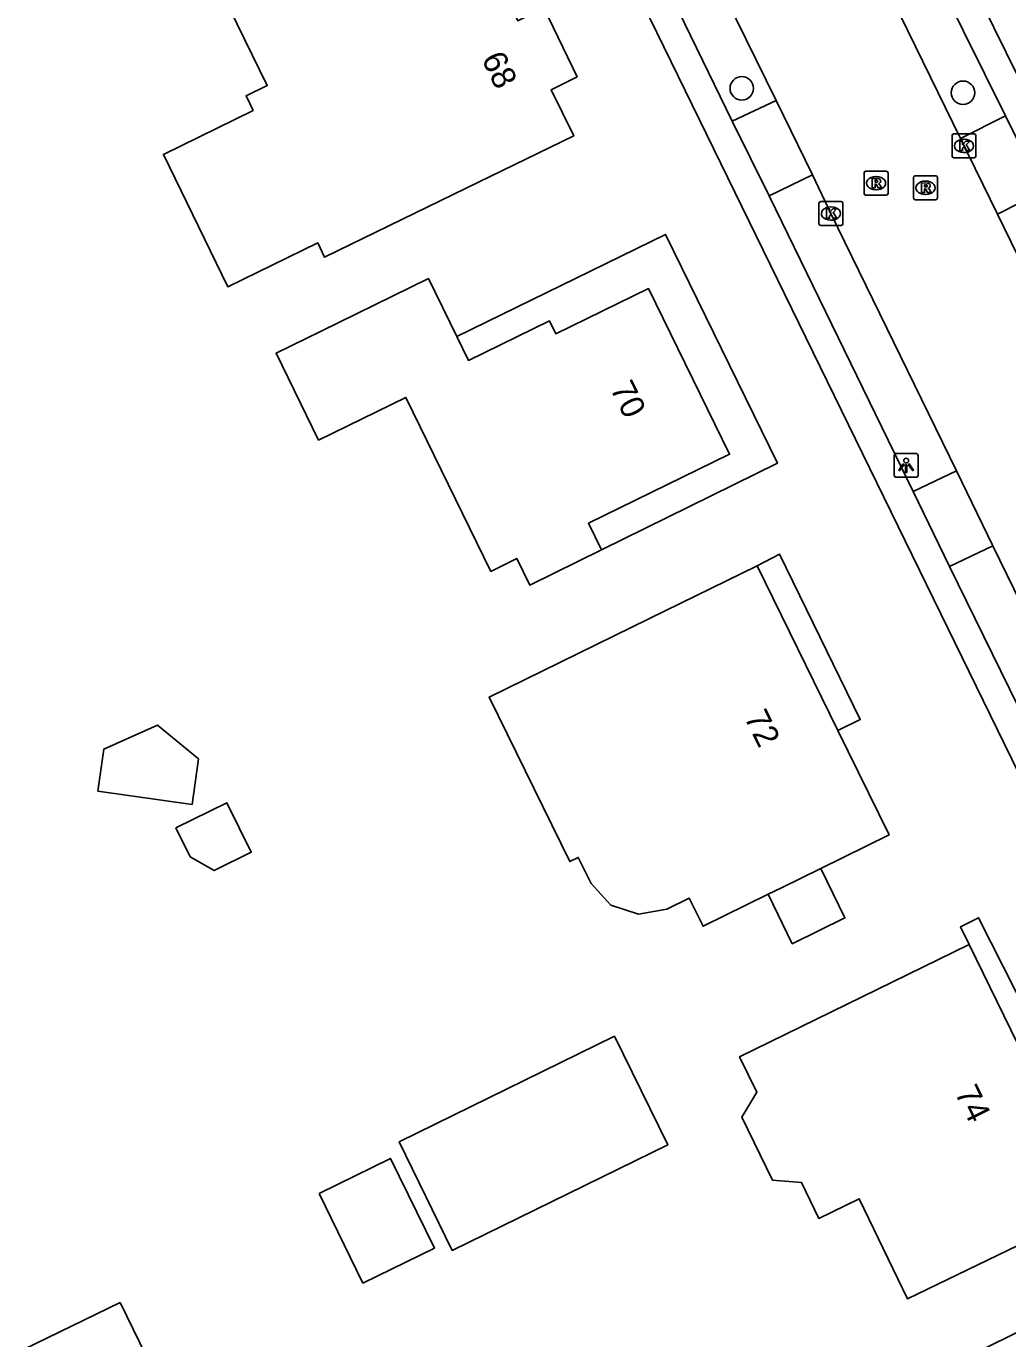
# Model space of a CAD drawing. Extents: x 160457 to 162082, y 388340 to 389736.
# Drawn here: x 160617.9 to 160658.8, y 389303.9 to 389358.7 of the extents above; entities that cross this region are included whole.
import ezdxf

# ---------------------------------------------------------------- set-up
doc = ezdxf.new("R2010")
doc.units = 0
for name, color, linetype in [('IMGEO_Boom', 7, 'Continuous'), ('IMGEO_Kolk', 7, 'Continuous'), ('IMGEO_Lichtpunt', 7, 'Continuous'), ('IMGEO_Pand', 7, 'Continuous'), ('IMGEO_Pand_nummerreeks', 7, 'Continuous'), ('IMGEO_Pand_overbouw', 7, 'Continuous'), ('IMGEO_Rijbaan_lokaal_gesloten', 7, 'Continuous'), ('IMGEO_Rioolput', 7, 'Continuous'), ('IMGEO_Voetpad_open', 7, 'Continuous')]:
    doc.layers.add(name, color=color, linetype=linetype)

msp = doc.modelspace()

# ---------------------------------------------------------------- linework, layer by layer
at = {"layer": 'IMGEO_Boom'}
for centre in [(160647.742, 389356.093), (160656.975, 389355.91)]:
    msp.add_circle(centre, 0.489, dxfattribs=at)
at = {"layer": 'IMGEO_Kolk'}
for p, q in [((160656.517, 389353.267), (160656.517, 389354.119)), ((160656.592, 389354.193), (160657.444, 389354.193)), ((160657.005, 389353.973), (160657.03, 389353.973)), ((160657.518, 389354.119), (160657.518, 389353.267)), ((160657.028, 389353.413), (160657.003, 389353.413)), ((160657.444, 389353.193), (160656.592, 389353.193)), ((160650.964, 389350.443), (160650.964, 389351.295)), ((160651.039, 389351.369), (160651.891, 389351.369)), ((160651.452, 389351.149), (160651.477, 389351.149)), ((160651.965, 389351.295), (160651.965, 389350.443)), ((160651.475, 389350.589), (160651.45, 389350.589)), ((160651.891, 389350.369), (160651.039, 389350.369))]:
    msp.add_line(p, q, dxfattribs=at)
for points in [[(160656.517, 389353.267), (160656.517, 389354.119)], [(160656.592, 389354.193), (160657.444, 389354.193)], [(160656.838, 389353.893), (160656.961, 389353.893), (160656.961, 389353.742), (160657.091, 389353.893), (160657.255, 389353.893), (160657.109, 389353.742), (160657.262, 389353.493), (160657.11, 389353.493), (160657.025, 389353.657), (160656.961, 389353.59), (160656.961, 389353.493), (160656.838, 389353.493), (160656.838, 389353.893)], [(160657.518, 389354.119), (160657.518, 389353.267)], [(160657.444, 389353.193), (160656.592, 389353.193)], [(160650.964, 389350.443), (160650.964, 389351.295)], [(160651.039, 389351.369), (160651.891, 389351.369)], [(160651.285, 389351.069), (160651.408, 389351.069), (160651.408, 389350.918), (160651.538, 389351.069), (160651.702, 389351.069), (160651.556, 389350.918), (160651.709, 389350.669), (160651.557, 389350.669), (160651.472, 389350.833), (160651.408, 389350.766), (160651.408, 389350.669), (160651.285, 389350.669), (160651.285, 389351.069)], [(160651.965, 389351.295), (160651.965, 389350.443)], [(160651.891, 389350.369), (160651.039, 389350.369)]]:
    msp.add_lwpolyline(points, dxfattribs=at)
for centre, start, end in [((160656.594, 389354.117), 91.552, 178.448), ((160656.594, 389354.117), 91.552, 178.448), ((160657.442, 389354.117), 1.552, 88.448), ((160657.442, 389354.117), 1.552, 88.448), ((160656.594, 389353.269), 181.552, 268.448), ((160656.594, 389353.269), 181.552, 268.448), ((160657.442, 389353.269), 271.552, 358.448), ((160657.442, 389353.269), 271.552, 358.448), ((160651.041, 389351.293), 91.552, 178.448), ((160651.041, 389351.293), 91.552, 178.448), ((160651.889, 389351.293), 1.552, 88.448), ((160651.889, 389351.293), 1.552, 88.448), ((160651.041, 389350.445), 181.552, 268.448), ((160651.041, 389350.445), 181.552, 268.448), ((160651.889, 389350.445), 271.552, 358.448), ((160651.889, 389350.445), 271.552, 358.448)]:
    msp.add_arc(centre, 0.0765, start, end, dxfattribs=at)
for centre, major_axis, ratio, start_param, end_param in [((160657.004, 389353.693), (-0.387, 0.002), 0.722429, 4.712389, 7.853982), ((160657.029, 389353.693), (-0.39, 0.002), 0.717154, 1.570796, 4.712389), ((160651.451, 389350.869), (-0.387, 0.002), 0.722429, 4.712389, 7.853982), ((160651.476, 389350.869), (-0.39, 0.002), 0.717154, 1.570796, 4.712389)]:
    msp.add_ellipse(centre, major_axis=major_axis, ratio=ratio, start_param=start_param, end_param=end_param, dxfattribs=at)
at = {"layer": 'IMGEO_Lichtpunt'}
for p, q in [((160654.104, 389340.761), (160654.104, 389339.954)), ((160654.104, 389340.761), (160654.104, 389339.954)), ((160655.006, 389340.856), (160654.198, 389340.856)), ((160655.006, 389340.856), (160654.198, 389340.856)), ((160655.1, 389339.954), (160655.1, 389340.761)), ((160655.1, 389339.954), (160655.1, 389340.761)), ((160654.198, 389339.86), (160655.006, 389339.86)), ((160654.198, 389339.86), (160655.006, 389339.86))]:
    msp.add_line(p, q, dxfattribs=at)
for points in [[(160654.478, 389340.425), (160654.517, 389340.397), (160654.329, 389340.135), (160654.291, 389340.162), (160654.478, 389340.425)], [(160654.58, 389340.377), (160654.627, 389340.377), (160654.627, 389340.055), (160654.58, 389340.055), (160654.58, 389340.377)], [(160654.69, 389340.397), (160654.728, 389340.424), (160654.915, 389340.162), (160654.876, 389340.134), (160654.69, 389340.397)]]:
    msp.add_lwpolyline(points, dxfattribs=at)
msp.add_circle((160654.603, 389340.559), 0.0994, dxfattribs=at)
for centre, start, end in [((160654.198, 389340.761), 90, 180), ((160654.198, 389340.761), 90, 180), ((160655.006, 389340.761), 0, 90), ((160655.006, 389340.761), 0, 90), ((160654.198, 389339.954), 180, 270), ((160654.198, 389339.954), 180, 270), ((160655.006, 389339.954), 270, 0), ((160655.006, 389339.954), 270, 360)]:
    msp.add_arc(centre, 0.0946, start, end, dxfattribs=at)
at = {"layer": 'IMGEO_Pand'}
for points in [[(160627.35, 389355.163), (160627.051, 389355.776), (160627.933, 389356.205), (160625.724, 389360.74), (160628.49, 389362.088), (160632.984, 389364.277), (160633.032, 389364.178), (160633.923, 389364.612), (160635.437, 389361.493), (160633.823, 389360.709), (160634.458, 389359.402), (160637.451, 389360.855), (160638.392, 389358.917), (160639.483, 389359.446), (160640.868, 389356.572), (160639.781, 389356.035), (160640.73, 389354.113), (160636.236, 389351.924), (160630.33, 389349.046), (160630.04, 389349.642), (160626.29, 389347.815), (160623.6, 389353.336), (160627.35, 389355.163)], [(160634.669, 389348.153), (160635.849, 389345.736), (160636.335, 389344.741), (160639.711, 389346.39), (160639.975, 389345.848), (160643.847, 389347.739), (160647.233, 389340.822), (160641.345, 389337.94), (160641.887, 389336.831), (160638.894, 389335.365), (160638.355, 389336.466), (160637.273, 389335.936), (160633.72, 389343.195), (160630.077, 389341.412), (160628.303, 389345.037), (160630.179, 389345.955), (160634.669, 389348.153)], [(160648.838, 389322.457), (160646.124, 389321.126), (160645.552, 389322.293), (160644.618, 389321.835), (160643.438, 389321.632), (160642.276, 389322.003), (160641.455, 389322.905), (160640.918, 389324), (160640.559, 389323.824), (160637.196, 389330.684), (160643.895, 389333.968), (160648.384, 389336.168), (160651.751, 389329.299), (160653.891, 389324.933), (160651.035, 389323.533)], [(160620.863, 389326.762), (160621.109, 389328.517), (160623.352, 389329.522), (160625.063, 389328.118), (160624.795, 389326.211), (160620.863, 389326.762)], [(160624.12, 389325.233), (160626.246, 389326.28), (160627.265, 389324.21), (160625.717, 389323.448), (160624.713, 389324.028), (160624.12, 389325.233)], [(160648.838, 389322.457), (160649.849, 389320.395), (160652.046, 389321.472), (160651.035, 389323.533)], [(160651.035, 389323.533), (160649.402, 389322.733), (160648.838, 389322.457)], [(160657.239, 389320.363), (160660.422, 389313.838), (160661.635, 389313.732), (160662.947, 389311.042), (160662.319, 389310.006), (160662.608, 389309.413), (160654.665, 389305.575), (160652.648, 389309.75), (160650.958, 389308.933), (160650.238, 389310.424), (160649.023, 389310.53), (160647.739, 389313.163), (160648.371, 389314.206), (160647.652, 389315.68), (160657.239, 389320.363)], [(160642.429, 389316.541), (160644.651, 389311.998), (160635.656, 389307.598), (160633.445, 389312.127), (160642.429, 389316.541)], [(160630.099, 389309.978), (160633.084, 389311.435), (160634.912, 389307.691), (160631.927, 389306.234), (160630.099, 389309.978)], [(160621.791, 389305.429), (160624.531, 389299.801), (160623.05, 389299.08), (160626.66, 389291.665), (160622.71, 389289.742), (160623.003, 389289.14), (160619.367, 389287.363), (160619.078, 389287.955), (160617.393, 389287.131), (160613.635, 389294.827), (160614.231, 389295.116), (160611.629, 389300.482), (160621.791, 389305.429)]]:
    msp.add_lwpolyline(points, dxfattribs=at)
at = {"layer": 'IMGEO_Pand_overbouw'}
for points in [[(160635.849, 389345.736), (160636.335, 389344.741), (160639.711, 389346.39), (160639.975, 389345.848), (160643.847, 389347.739), (160647.233, 389340.822), (160641.345, 389337.94), (160641.887, 389336.831), (160649.232, 389340.456), (160644.562, 389349.997)], [(160651.751, 389329.299), (160652.688, 389329.75), (160649.321, 389336.649), (160648.384, 389336.168)], [(160657.239, 389320.363), (160660.422, 389313.838), (160661.635, 389313.732), (160662.947, 389311.042), (160662.319, 389310.006), (160662.608, 389309.413), (160662.988, 389308.638), (160664.714, 389309.557), (160660.637, 389317.882), (160659.7, 389317.383), (160657.626, 389321.481), (160656.875, 389321.101)]]:
    msp.add_lwpolyline(points, close=True, dxfattribs=at)
at = {"layer": 'IMGEO_Rijbaan_lokaal_gesloten'}
for points in [[(160656.872, 389353.998), (160649.024, 389370.051)], [(160644.159, 389365.813), (160649.173, 389355.588)], [(160649.173, 389355.588), (160650.689, 389352.477)], [(160658.413, 389350.846), (160656.872, 389353.998)], [(160650.689, 389352.477), (160651.464, 389350.869), (160656.704, 389340.132)], [(160674.882, 389317.14), (160674.735, 389317.405), (160658.413, 389350.846)], [(160656.704, 389340.132), (160658.225, 389337.004)], [(160658.225, 389337.004), (160662.314, 389328.628), (160663.198, 389326.786)]]:
    msp.add_lwpolyline(points, dxfattribs=at)
at = {"layer": 'IMGEO_Rioolput'}
for p, q in [((160652.846, 389351.709), (160652.846, 389352.561)), ((160652.921, 389352.635), (160653.773, 389352.635)), ((160653.334, 389352.415), (160653.359, 389352.415)), ((160653.847, 389352.561), (160653.847, 389351.709)), ((160654.911, 389351.517), (160654.911, 389352.369)), ((160654.986, 389352.443), (160655.838, 389352.443)), ((160655.399, 389352.223), (160655.424, 389352.223)), ((160655.912, 389352.369), (160655.912, 389351.517)), ((160653.773, 389351.635), (160652.921, 389351.635)), ((160653.357, 389351.855), (160653.332, 389351.855)), ((160655.422, 389351.663), (160655.397, 389351.663)), ((160655.838, 389351.443), (160654.986, 389351.443))]:
    msp.add_line(p, q, dxfattribs=at)
for points in [[(160652.846, 389351.709), (160652.846, 389352.561)], [(160652.921, 389352.635), (160653.773, 389352.635)], [(160653.435, 389352.333), (160653.183, 389352.335), (160653.183, 389351.935)], [(160653.361, 389352.254), (160653.307, 389352.254), (160653.307, 389352.173)], [(160653.307, 389352.173), (160653.359, 389352.173)], [(160653.847, 389352.561), (160653.847, 389351.709)], [(160654.911, 389351.517), (160654.911, 389352.369)], [(160654.986, 389352.443), (160655.838, 389352.443)], [(160655.5, 389352.141), (160655.248, 389352.143), (160655.248, 389351.743)], [(160655.912, 389352.369), (160655.912, 389351.517)], [(160653.773, 389351.635), (160652.921, 389351.635)], [(160653.183, 389351.935), (160653.307, 389351.935), (160653.307, 389352.097), (160653.318, 389352.097)], [(160653.365, 389352.068), (160653.436, 389351.935), (160653.576, 389351.935), (160653.511, 389352.061)], [(160655.248, 389351.743), (160655.372, 389351.743), (160655.372, 389351.905), (160655.383, 389351.905)], [(160655.426, 389352.062), (160655.372, 389352.062), (160655.372, 389351.981)], [(160655.372, 389351.981), (160655.424, 389351.981)], [(160655.43, 389351.876), (160655.501, 389351.743), (160655.641, 389351.743), (160655.576, 389351.869)], [(160655.838, 389351.443), (160654.986, 389351.443)]]:
    msp.add_lwpolyline(points, dxfattribs=at)
for centre, radius, start, end in [((160652.923, 389352.559), 0.0765, 91.552, 178.448), ((160652.923, 389352.559), 0.0765, 91.552, 178.448), ((160653.343, 389352.362), 0.19, 274.7715, 282.9687), ((160653.367, 389352.158), 0.0964, 77.0061, 93.1865), ((160653.381, 389352.215), 0.0378, 276.6634, 79.6772), ((160653.434, 389352.223), 0.109, 350.3612, 89.416), ((160653.432, 389352.223), 0.112, 277.5842, 350.9817), ((160653.416, 389352.008), 0.108, 29.5134, 73.7905), ((160653.771, 389352.559), 0.0765, 1.552, 88.448), ((160653.771, 389352.559), 0.0765, 1.552, 88.448), ((160654.988, 389352.367), 0.0765, 91.552, 178.448), ((160654.988, 389352.367), 0.0765, 91.552, 178.448), ((160655.499, 389352.031), 0.109, 350.3612, 89.416), ((160655.836, 389352.367), 0.0765, 1.552, 88.448), ((160655.836, 389352.367), 0.0765, 1.552, 88.448), ((160652.923, 389351.711), 0.0765, 181.552, 268.448), ((160652.923, 389351.711), 0.0765, 181.552, 268.448), ((160653.317, 389352.044), 0.0533, 26.0293, 88.6989), ((160653.771, 389351.711), 0.0765, 271.552, 358.448), ((160653.771, 389351.711), 0.0765, 271.552, 358.448), ((160655.382, 389351.852), 0.0533, 26.0293, 88.6989), ((160655.408, 389352.17), 0.19, 274.7715, 282.9687), ((160655.432, 389351.966), 0.0964, 77.0061, 93.1865), ((160655.446, 389352.023), 0.0378, 276.6634, 79.6772), ((160655.497, 389352.031), 0.112, 277.5842, 350.9817), ((160655.481, 389351.816), 0.108, 29.5134, 73.7905), ((160654.988, 389351.519), 0.0765, 181.552, 268.448), ((160654.988, 389351.519), 0.0765, 181.552, 268.448), ((160655.836, 389351.519), 0.0765, 271.552, 358.448), ((160655.836, 389351.519), 0.0765, 271.552, 358.448)]:
    msp.add_arc(centre, radius, start, end, dxfattribs=at)
for centre, major_axis, ratio, start_param, end_param in [((160653.333, 389352.135), (-0.387, 0.002), 0.722429, 4.712389, 7.853982), ((160653.358, 389352.135), (-0.39, 0.002), 0.717154, 1.570796, 4.712389), ((160655.398, 389351.943), (-0.387, 0.002), 0.722429, 4.712389, 7.853982), ((160655.423, 389351.943), (-0.39, 0.002), 0.717154, 1.570796, 4.712389)]:
    msp.add_ellipse(centre, major_axis=major_axis, ratio=ratio, start_param=start_param, end_param=end_param, dxfattribs=at)
at = {"layer": 'IMGEO_Voetpad_open'}
for points in [[(160642.399, 389390.922), (160647.945, 389379.57), (160661.364, 389352.35), (160667.033, 389340.664)], [(160629.979, 389387.533), (160667.593, 389310.53)], [(160650.833, 389370.92), (160658.744, 389354.945)], [(160647.344, 389354.721), (160642.379, 389364.943)], [(160647.344, 389354.721), (160649.173, 389355.588)], [(160656.872, 389353.998), (160658.744, 389354.945)], [(160658.744, 389354.945), (160660.302, 389351.798)], [(160648.879, 389351.602), (160647.344, 389354.721)], [(160650.689, 389352.477), (160648.879, 389351.602)], [(160654.902, 389339.263), (160648.879, 389351.602)], [(160660.302, 389351.798), (160658.413, 389350.846)], [(160654.902, 389339.263), (160656.704, 389340.132)], [(160656.414, 389336.144), (160654.902, 389339.263)], [(160658.225, 389337.004), (160656.414, 389336.144)], [(160661.422, 389325.921), (160656.414, 389336.144)], [(160666.702, 389307.827), (160614.32, 389282.204)]]:
    msp.add_lwpolyline(points, dxfattribs=at)

# ---------------------------------------------------------------- texts
at = {"layer": 'IMGEO_Pand_nummerreeks'}
for s, rotation, p in [('68', 295.7297, (160636.863, 389357.327)), ('70', 296.0826, (160642.232, 389343.577)), ('72', 296.1152, (160647.827, 389329.851)), ('74', 296.1196, (160656.615, 389314.186))]:
    msp.add_text(s, height=1, rotation=rotation, dxfattribs=at).set_placement(p)

doc.saveas('drawing.dxf')
